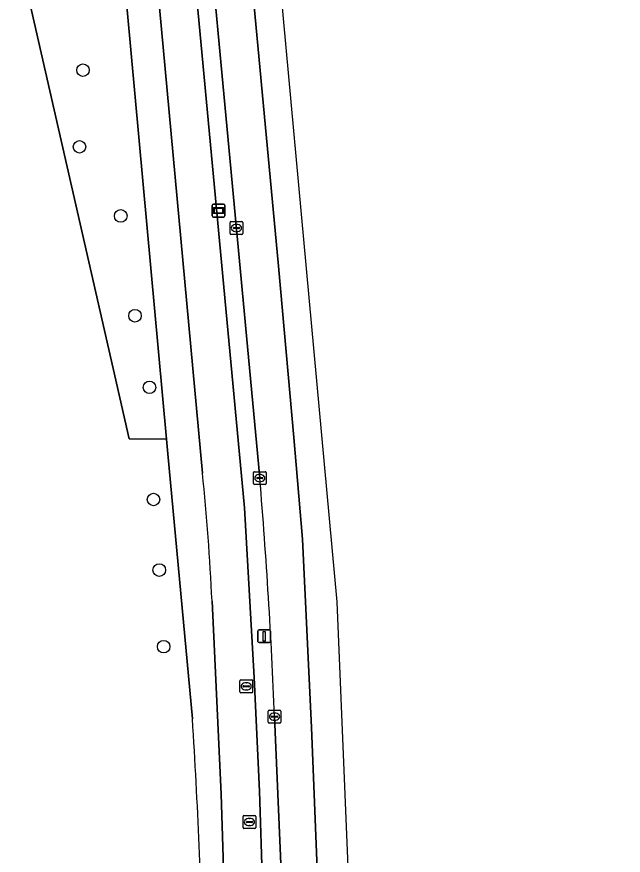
# Model space of a CAD drawing. Extents: x 159716 to 160783, y 383290 to 384031.
# Drawn here: x 160662.5 to 160709.7, y 383372.7 to 383437.9 of the extents above; entities that cross this region are included whole.
import ezdxf

# ---------------------------------------------------------------- set-up
doc = ezdxf.new("R2010")
doc.units = 0
for name, color, linetype in [('IMGEO_Berm_groen', 7, 'Continuous'), ('IMGEO_Berm_open', 7, 'Continuous'), ('IMGEO_Boom', 7, 'Continuous'), ('IMGEO_Erf', 7, 'Continuous'), ('IMGEO_Fietspad_gesloten', 7, 'Continuous'), ('IMGEO_Kolk', 7, 'Continuous'), ('IMGEO_Lichtmast', 7, 'Continuous'), ('IMGEO_Rijbaan_lokaal_gesloten', 7, 'Continuous'), ('IMGEO_Rioolput', 7, 'Continuous'), ('IMGEO_Voetpad_open', 7, 'Continuous'), ('IMGEO_Wegwijzer', 7, 'Continuous')]:
    doc.layers.add(name, color=color, linetype=linetype)

msp = doc.modelspace()

# ---------------------------------------------------------------- linework, layer by layer
at = {"layer": 'IMGEO_Berm_groen'}
msp.add_lwpolyline([(160668.562, 383444.858), (160662.473, 383443.456), (160669.981, 383410.557), (160671.227, 383405.096), (160674.14, 383405.061), (160670.747, 383441.915)], dxfattribs=at)
at = {"layer": 'IMGEO_Berm_open'}
for points in [[(160669.325, 383500), (160669.616, 383497.819), (160670.363, 383492.142), (160672.113, 383479.631), (160672.42, 383477.341), (160673.091, 383471.483), (160674.164, 383464.304), (160680.195, 383399.717), (160680.963, 383386.524), (160681.376, 383377.667), (160681.827, 383362.938), (160683.056, 383331.059), (160683.062, 383310.21), (160685.428, 383309.994), (160683.357, 383364.181), (160682.54, 383383.464)], [(160681.397, 383402.031), (160674.788, 383472.682)]]:
    msp.add_lwpolyline(points, dxfattribs=at)
msp.add_arc((160240.19, 383365.551), 442.713, 2.3189, 4.72656, dxfattribs=at)
at = {"layer": 'IMGEO_Boom'}
for centre in [(160667.629, 383433.784), (160667.358, 383427.818), (160670.567, 383422.439), (160671.676, 383414.666), (160672.81, 383409.096), (160673.121, 383400.364), (160673.568, 383394.874), (160673.909, 383388.912)]:
    msp.add_circle(centre, 0.489, dxfattribs=at)
at = {"layer": 'IMGEO_Erf'}
msp.add_lwpolyline([(160676.151, 383383.286), (160674.244, 383403.931), (160674.14, 383405.061), (160671.227, 383405.096), (160669.981, 383410.557), (160662.473, 383443.456)], dxfattribs=at)
msp.add_arc((160072.415, 383345.889), 604.893, 1.673814, 3.544484, dxfattribs=at)
at = {"layer": 'IMGEO_Fietspad_gesloten'}
for points in [[(160667.909, 383491.678), (160669.898, 383477.299), (160670.004, 383476.157), (160670.486, 383472.182), (160673.27, 383442.049), (160676.932, 383402.415)], [(160680.111, 383310.563), (160679.963, 383309.844), (160683.062, 383310.21), (160683.056, 383331.059), (160681.827, 383362.938), (160681.376, 383377.667), (160680.963, 383386.524), (160680.195, 383399.717), (160674.164, 383464.304)], [(160677.674, 383392.45), (160678.396, 383377.425), (160678.836, 383363.45), (160680.179, 383328.431), (160680.343, 383312.731)]]:
    msp.add_lwpolyline(points, dxfattribs=at)
msp.add_arc((160494.885, 383383.85), 182.991, 2.69385, 5.82299, dxfattribs=at)
at = {"layer": 'IMGEO_Kolk'}
for p, q in [((160679.076, 383421.065), (160679.076, 383421.917)), ((160679.151, 383421.991), (160680.003, 383421.991)), ((160679.564, 383421.771), (160679.589, 383421.771)), ((160680.077, 383421.917), (160680.077, 383421.065)), ((160680.003, 383420.991), (160679.151, 383420.991)), ((160679.335, 383421.485), (160679.335, 383421.497)), ((160679.773, 383421.448), (160679.375, 383421.448)), ((160679.378, 383421.534), (160679.776, 383421.534)), ((160679.587, 383421.211), (160679.562, 383421.211)), ((160679.819, 383421.497), (160679.819, 383421.485)), ((160680.896, 383401.605), (160680.896, 383402.457)), ((160680.971, 383402.531), (160681.823, 383402.531)), ((160681.198, 383402.074), (160681.596, 383402.074)), ((160681.384, 383402.311), (160681.409, 383402.311)), ((160681.897, 383402.457), (160681.897, 383401.605)), ((160681.823, 383401.531), (160680.971, 383401.531)), ((160681.155, 383402.025), (160681.155, 383402.037)), ((160681.593, 383401.988), (160681.195, 383401.988)), ((160681.407, 383401.751), (160681.382, 383401.751)), ((160681.639, 383402.037), (160681.639, 383402.025)), ((160682.039, 383383.038), (160682.039, 383383.89)), ((160682.114, 383383.964), (160682.966, 383383.964)), ((160683.04, 383383.89), (160683.04, 383383.038)), ((160682.298, 383383.458), (160682.298, 383383.47)), ((160682.736, 383383.421), (160682.338, 383383.421)), ((160682.341, 383383.507), (160682.739, 383383.507)), ((160682.55, 383383.184), (160682.525, 383383.184)), ((160682.527, 383383.744), (160682.552, 383383.744)), ((160682.782, 383383.47), (160682.782, 383383.458)), ((160682.966, 383382.964), (160682.114, 383382.964))]:
    msp.add_line(p, q, dxfattribs=at)
for points in [[(160679.076, 383421.065), (160679.076, 383421.917)], [(160679.151, 383421.991), (160680.003, 383421.991)], [(160680.077, 383421.917), (160680.077, 383421.065)], [(160680.003, 383420.991), (160679.151, 383420.991)], [(160680.896, 383401.605), (160680.896, 383402.457)], [(160680.971, 383402.531), (160681.823, 383402.531)], [(160681.897, 383402.457), (160681.897, 383401.605)], [(160681.823, 383401.531), (160680.971, 383401.531)], [(160682.039, 383383.038), (160682.039, 383383.89)], [(160682.114, 383383.964), (160682.966, 383383.964)], [(160683.04, 383383.89), (160683.04, 383383.038)], [(160682.966, 383382.964), (160682.114, 383382.964)]]:
    msp.add_lwpolyline(points, dxfattribs=at)
for centre, radius, start, end in [((160679.153, 383421.915), 0.0765, 91.55205, 178.44795), ((160679.153, 383421.915), 0.0765, 91.55205, 178.44795), ((160680.001, 383421.915), 0.0765, 1.55205, 88.44795), ((160680.001, 383421.915), 0.0765, 1.55205, 88.44795), ((160679.153, 383421.067), 0.0765, 181.55205, 268.44795), ((160679.153, 383421.067), 0.0765, 181.55205, 268.44795), ((160679.375, 383421.494), 0.0403, 85.87752, 175.75265), ((160679.372, 383421.484), 0.0366, 178.93798, 274.71019), ((160679.776, 383421.491), 0.043, 264.86636, 352.45326), ((160679.78, 383421.496), 0.0386, 1.73085, 96.63898), ((160680.001, 383421.067), 0.0765, 271.55205, 358.44795), ((160680.001, 383421.067), 0.0765, 271.55205, 358.44795), ((160680.973, 383402.455), 0.0765, 91.55205, 178.44795), ((160680.973, 383402.455), 0.0765, 91.55205, 178.44795), ((160681.195, 383402.034), 0.0403, 85.87752, 175.75265), ((160681.6, 383402.036), 0.0386, 1.73085, 96.63898), ((160681.821, 383402.455), 0.0765, 1.55205, 88.44795), ((160681.821, 383402.455), 0.0765, 1.55205, 88.44795), ((160680.973, 383401.607), 0.0765, 181.55205, 268.44795), ((160680.973, 383401.607), 0.0765, 181.55205, 268.44795), ((160681.192, 383402.024), 0.0366, 178.93798, 274.71019), ((160681.596, 383402.031), 0.043, 264.86636, 352.45326), ((160681.821, 383401.607), 0.0765, 271.55205, 358.44795), ((160681.821, 383401.607), 0.0765, 271.55205, 358.44795), ((160682.116, 383383.888), 0.0765, 91.55205, 178.44795), ((160682.116, 383383.888), 0.0765, 91.55205, 178.44795), ((160682.964, 383383.888), 0.0765, 1.55205, 88.44795), ((160682.964, 383383.888), 0.0765, 1.55205, 88.44795), ((160682.338, 383383.467), 0.0403, 85.87752, 175.75265), ((160682.335, 383383.457), 0.0366, 178.93798, 274.71019), ((160682.739, 383383.464), 0.043, 264.86636, 352.45326), ((160682.743, 383383.469), 0.0386, 1.73085, 96.63898), ((160682.116, 383383.04), 0.0765, 181.55205, 268.44795), ((160682.116, 383383.04), 0.0765, 181.55205, 268.44795), ((160682.964, 383383.04), 0.0765, 271.55205, 358.44795), ((160682.964, 383383.04), 0.0765, 271.55205, 358.44795)]:
    msp.add_arc(centre, radius, start, end, dxfattribs=at)
for centre, major_axis, ratio, start_param, end_param in [((160679.563, 383421.491), (-0.387, 0.002), 0.722429, 4.712389, 7.853982), ((160679.588, 383421.491), (-0.39, 0.002), 0.717154, 1.570796, 4.712389), ((160681.383, 383402.031), (-0.387, 0.002), 0.722429, 4.712389, 7.853982), ((160681.408, 383402.031), (-0.39, 0.002), 0.717154, 1.570796, 4.712389), ((160682.526, 383383.464), (-0.387, 0.002), 0.722429, 4.712389, 7.853982), ((160682.551, 383383.464), (-0.39, 0.002), 0.717154, 1.570796, 4.712389)]:
    msp.add_ellipse(centre, major_axis=major_axis, ratio=ratio, start_param=start_param, end_param=end_param, dxfattribs=at)
at = {"layer": 'IMGEO_Lichtmast'}
for p, q in [((160681.24, 383389.324), (160681.24, 383390.124)), ((160681.24, 383390.124), (160681.24, 383389.324)), ((160681.34, 383390.224), (160682.13, 383390.224)), ((160682.13, 383390.224), (160681.34, 383390.224)), ((160682.23, 383390.124), (160682.23, 383389.324)), ((160682.23, 383389.324), (160682.23, 383390.124)), ((160682.13, 383389.224), (160681.34, 383389.224)), ((160681.34, 383389.224), (160682.13, 383389.224))]:
    msp.add_line(p, q, dxfattribs=at)
msp.add_lwpolyline([(160681.66, 383390.099), (160681.81, 383390.099), (160681.81, 383389.349), (160681.66, 383389.349), (160681.66, 383390.099)], dxfattribs=at)
for centre, start, end in [((160681.34, 383390.124), 90, 180), ((160681.34, 383390.124), 90, 180), ((160682.13, 383390.124), 0, 90), ((160682.13, 383390.124), 360, 90), ((160681.34, 383389.324), 180, 270), ((160681.34, 383389.324), 180, 270), ((160682.13, 383389.324), 270, 0), ((160682.13, 383389.324), 270, 0)]:
    msp.add_arc(centre, 0.1, start, end, dxfattribs=at)
at = {"layer": 'IMGEO_Rijbaan_lokaal_gesloten'}
for points in [[(160690.823, 383309.426), (160690.846, 383309.913), (160687.429, 383392.401), (160681.062, 383461.517), (160675.323, 383507.364), (160675.457, 383514.427), (160675.636, 383523.856), (160678.578, 383539.845), (160686.295, 383560.103), (160695.17, 383577.128), (160696.528, 383578.802), (160709.688, 383595.022)], [(160669.878, 383504.384), (160670.097, 383502.322), (160670.384, 383500.166), (160670.411, 383500), (160674.048, 383477.684), (160674.788, 383472.682), (160681.397, 383402.031)], [(160682.54, 383383.464), (160683.357, 383364.181), (160685.428, 383309.994), (160688.438, 383309.677), (160687.939, 383321.085), (160687.031, 383343.071), (160686.008, 383367.691), (160685.411, 383382.629), (160684.722, 383397.271), (160684.05, 383405.189), (160682.838, 383418.529), (160680.144, 383447.35)], [(160680.144, 383447.35), (160682.838, 383418.529), (160684.05, 383405.189), (160684.722, 383397.271), (160685.411, 383382.629), (160686.008, 383367.691), (160687.031, 383343.071), (160687.939, 383321.085), (160688.438, 383309.677), (160690.823, 383309.426)]]:
    msp.add_lwpolyline(points, dxfattribs=at)
msp.add_arc((160240.19, 383365.551), 442.713, 2.3189, 4.72656, dxfattribs=at)
at = {"layer": 'IMGEO_Rioolput'}
for p, q in [((160679.837, 383385.4), (160679.837, 383386.252)), ((160679.912, 383386.326), (160680.764, 383386.326)), ((160680.096, 383385.82), (160680.096, 383385.832)), ((160680.534, 383385.783), (160680.136, 383385.783)), ((160680.139, 383385.869), (160680.537, 383385.869)), ((160680.325, 383386.106), (160680.35, 383386.106)), ((160680.58, 383385.832), (160680.58, 383385.82)), ((160680.838, 383386.252), (160680.838, 383385.4)), ((160680.764, 383385.326), (160679.912, 383385.326)), ((160680.348, 383385.546), (160680.323, 383385.546)), ((160680.088, 383374.837), (160680.088, 383375.689)), ((160680.163, 383375.763), (160681.015, 383375.763)), ((160680.39, 383375.306), (160680.788, 383375.306)), ((160680.576, 383375.543), (160680.601, 383375.543)), ((160681.089, 383375.689), (160681.089, 383374.837)), ((160681.015, 383374.763), (160680.163, 383374.763)), ((160680.347, 383375.257), (160680.347, 383375.269)), ((160680.785, 383375.22), (160680.387, 383375.22)), ((160680.599, 383374.983), (160680.574, 383374.983)), ((160680.831, 383375.269), (160680.831, 383375.257))]:
    msp.add_line(p, q, dxfattribs=at)
for points in [[(160679.837, 383385.4), (160679.837, 383386.252)], [(160679.912, 383386.326), (160680.764, 383386.326)], [(160680.838, 383386.252), (160680.838, 383385.4)], [(160680.764, 383385.326), (160679.912, 383385.326)], [(160680.088, 383374.837), (160680.088, 383375.689)], [(160680.163, 383375.763), (160681.015, 383375.763)], [(160681.089, 383375.689), (160681.089, 383374.837)], [(160681.015, 383374.763), (160680.163, 383374.763)]]:
    msp.add_lwpolyline(points, dxfattribs=at)
for centre, radius, start, end in [((160679.914, 383386.25), 0.0765, 91.55205, 178.44795), ((160679.914, 383386.25), 0.0765, 91.55205, 178.44795), ((160680.136, 383385.829), 0.0403, 85.87752, 175.75265), ((160680.133, 383385.819), 0.0366, 178.93798, 274.71019), ((160680.537, 383385.826), 0.043, 264.86636, 352.45326), ((160680.541, 383385.831), 0.0386, 1.73085, 96.63898), ((160680.762, 383386.25), 0.0765, 1.55205, 88.44795), ((160680.762, 383386.25), 0.0765, 1.55205, 88.44795), ((160679.914, 383385.402), 0.0765, 181.55205, 268.44795), ((160679.914, 383385.402), 0.0765, 181.55205, 268.44795), ((160680.762, 383385.402), 0.0765, 271.55205, 358.44795), ((160680.762, 383385.402), 0.0765, 271.55205, 358.44795), ((160680.165, 383375.687), 0.0765, 91.55205, 178.44795), ((160680.165, 383375.687), 0.0765, 91.55205, 178.44795), ((160680.387, 383375.266), 0.0403, 85.87752, 175.75265), ((160680.792, 383375.268), 0.0386, 1.73085, 96.63898), ((160681.013, 383375.687), 0.0765, 1.55205, 88.44795), ((160681.013, 383375.687), 0.0765, 1.55205, 88.44795), ((160680.165, 383374.839), 0.0765, 181.55205, 268.44795), ((160680.165, 383374.839), 0.0765, 181.55205, 268.44795), ((160680.384, 383375.256), 0.0366, 178.93798, 274.71019), ((160680.788, 383375.263), 0.043, 264.86636, 352.45326), ((160681.013, 383374.839), 0.0765, 271.55205, 358.44795), ((160681.013, 383374.839), 0.0765, 271.55205, 358.44795)]:
    msp.add_arc(centre, radius, start, end, dxfattribs=at)
for centre, major_axis, ratio, start_param, end_param in [((160680.324, 383385.826), (-0.387, 0.002), 0.722429, 4.712389, 7.853982), ((160680.349, 383385.826), (-0.39, 0.002), 0.717154, 1.570796, 4.712389), ((160680.575, 383375.263), (-0.387, 0.002), 0.722429, 4.712389, 7.853982), ((160680.6, 383375.263), (-0.39, 0.002), 0.717154, 1.570796, 4.712389)]:
    msp.add_ellipse(centre, major_axis=major_axis, ratio=ratio, start_param=start_param, end_param=end_param, dxfattribs=at)
at = {"layer": 'IMGEO_Voetpad_open'}
for points in [[(160676.932, 383402.415), (160673.27, 383442.049), (160670.747, 383441.915), (160674.14, 383405.061), (160674.244, 383403.931), (160676.151, 383383.286)], [(160680.343, 383312.731), (160680.179, 383328.431), (160678.836, 383363.45), (160678.396, 383377.425), (160677.674, 383392.45)]]:
    msp.add_lwpolyline(points, dxfattribs=at)
for centre, radius, start, end in [((160494.885, 383383.85), 182.991, 2.69385, 5.82299), ((160072.415, 383345.889), 604.893, 1.673814, 3.544484)]:
    msp.add_arc(centre, radius, start, end, dxfattribs=at)
at = {"layer": 'IMGEO_Wegwijzer'}
for p, q in [((160677.684, 383422.452), (160677.684, 383423.252)), ((160677.684, 383423.252), (160677.684, 383422.452)), ((160677.784, 383423.352), (160678.574, 383423.352)), ((160678.574, 383423.352), (160677.784, 383423.352)), ((160678.674, 383423.252), (160678.674, 383422.452)), ((160678.674, 383422.452), (160678.674, 383423.252)), ((160678.574, 383422.352), (160677.784, 383422.352)), ((160677.784, 383422.352), (160678.574, 383422.352))]:
    msp.add_line(p, q, dxfattribs=at)
for points in [[(160677.785, 383423.084), (160678.573, 383423.084), (160678.573, 383422.62), (160677.785, 383422.62), (160677.785, 383423.084)], [(160677.85, 383423.019), (160677.85, 383422.685), (160678.508, 383422.685), (160678.508, 383423.019), (160677.85, 383423.019)]]:
    msp.add_lwpolyline(points, dxfattribs=at)
for centre, start, end in [((160677.784, 383423.252), 90, 180), ((160677.784, 383423.252), 90, 180), ((160678.574, 383423.252), 0, 90), ((160678.574, 383423.252), 360, 90), ((160677.784, 383422.452), 180, 270), ((160677.784, 383422.452), 180, 270), ((160678.574, 383422.452), 270, 0), ((160678.574, 383422.452), 270, 0)]:
    msp.add_arc(centre, 0.1, start, end, dxfattribs=at)

doc.saveas('drawing.dxf')
